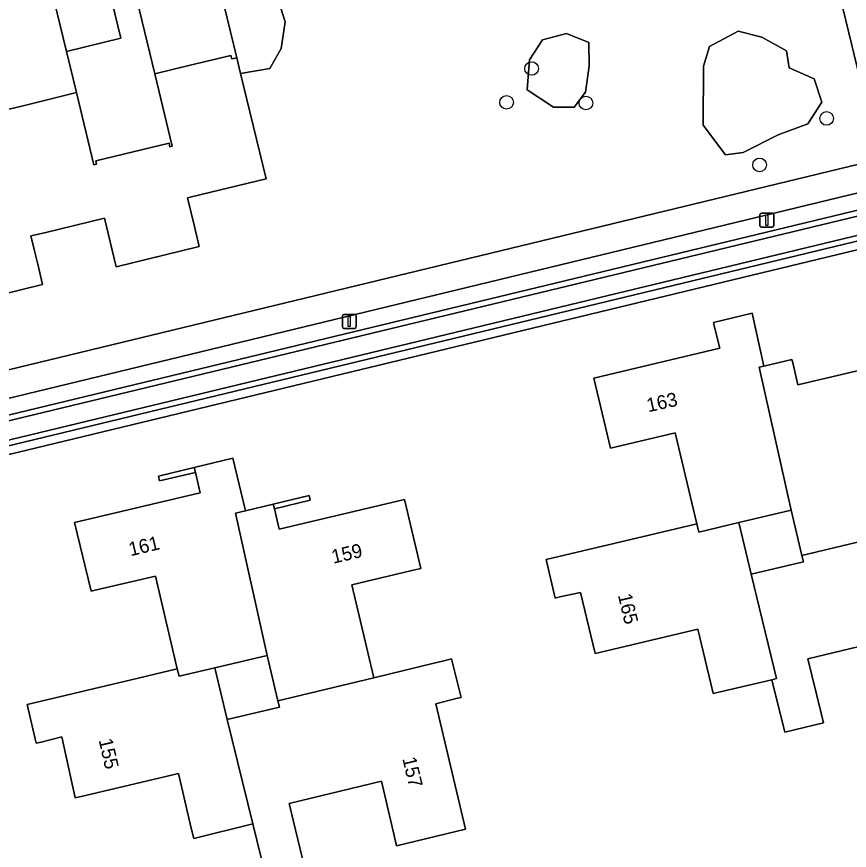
# Model space of a CAD drawing. Extents: x 156661 to 157576, y 383570 to 384425.
# Drawn here: x 156899.8 to 156959.7, y 383986.9 to 384046.8 of the extents above; entities that cross this region are included whole.
import ezdxf

# ---------------------------------------------------------------- set-up
doc = ezdxf.new("R2010")
doc.units = 0
for name, color, linetype in [('IMGEO_Boom', 7, 'Continuous'), ('IMGEO_Erf', 7, 'Continuous'), ('IMGEO_Groenvoorziening', 7, 'Continuous'), ('IMGEO_Hek', 7, 'Continuous'), ('IMGEO_Lichtmast', 7, 'Continuous'), ('IMGEO_Muur', 7, 'Continuous'), ('IMGEO_Oever', 7, 'Continuous'), ('IMGEO_Pand', 7, 'Continuous'), ('IMGEO_Pand_nummerreeks', 7, 'Continuous'), ('IMGEO_Voetpad_open', 7, 'Continuous'), ('IMGEO_Waterloop', 7, 'Continuous')]:
    doc.layers.add(name, color=color, linetype=linetype)

msp = doc.modelspace()

# ---------------------------------------------------------------- linework, layer by layer
at = {"layer": 'IMGEO_Boom'}
for centre in [(156936.859, 384043.095), (156935.058, 384040.661), (156940.769, 384040.611), (156958.083, 384039.502), (156953.261, 384036.162)]:
    msp.add_circle(centre, 0.489, dxfattribs=at)
at = {"layer": 'IMGEO_Erf'}
for points in [[(156905.985, 384050.712), (156902.082, 384049.769), (156903.4, 384044.321), (156907.306, 384045.271)], [(156956.414, 384007.6), (156956.304, 384008.064), (156955.534, 384011.329), (156951.768, 384010.44), (156952.648, 384006.711)], [(156918.715, 383997.152), (156918.605, 383997.617), (156917.835, 384000.881), (156914.069, 383999.992), (156914.949, 383996.263)]]:
    msp.add_lwpolyline(points, close=True, dxfattribs=at)
for points in [[(156895.702, 384026.104), (156901.684, 384027.555), (156901.33, 384029.013), (156901.096, 384029.983), (156900.84, 384031.048), (156901.828, 384031.282), (156906.132, 384032.322), (156906.969, 384028.837), (156912.958, 384030.282), (156912.602, 384031.739), (156912.375, 384032.716), (156912.116, 384033.784), (156913.096, 384034.024), (156917.757, 384035.153), (156915.921, 384042.738), (156915.646, 384043.875), (156915.292, 384043.78), (156915.222, 384044.038), (156912.207, 384043.307), (156909.946, 384042.758), (156909.757, 384042.712), (156911.014, 384037.513), (156910.848, 384037.468), (156910.782, 384037.717), (156905.504, 384036.445), (156905.565, 384036.209), (156905.374, 384036.16), (156904.116, 384041.361), (156903.941, 384041.318), (156900.386, 384040.443), (156898.672, 384040.021)], [(156971.911, 384032.865), (156863.465, 384006.689), (156882.007, 383929.988), (156953.099, 383937.896), (156953.011, 383938.269), (156952.494, 383938.147), (156951.881, 383940.49), (156952.407, 383940.603), (156956.295, 383941.53), (156956.425, 383941.002), (156956.745, 383941.083), (156956.615, 383941.611), (156956.564, 383941.597), (156954.882, 383948.869), (156959.573, 383949.776), (156961.258, 383942.72)], [(156963.434, 384002.24), (156956.738, 384000.639), (156957.699, 383996.722), (156957.859, 383996.021), (156955.07, 383995.352), (156954.146, 383999.13), (156949.927, 383998.137), (156949.75, 383998.866), (156948.808, 384002.759), (156942.162, 384001.182), (156941.431, 384001.012), (156940.377, 384005.409), (156938.899, 384005.083), (156938.557, 384005.007), (156937.901, 384007.773), (156944.089, 384009.242), (156944.818, 384009.415), (156948.744, 384010.349), (156947.186, 384016.898), (156943.26, 384015.964), (156942.531, 384015.79), (156941.341, 384020.832), (156950.39, 384022.967), (156950.028, 384024.49), (156949.947, 384024.83), (156952.723, 384025.492), (156953.573, 384021.686), (156955.58, 384022.162), (156955.666, 384021.823), (156956.02, 384020.334), (156965.068, 384022.482)], [(156917.746, 383984.953), (156916.819, 383988.763), (156912.552, 383987.711), (156912.38, 383988.441), (156911.451, 383992.383), (156904.758, 383990.806), (156904.018, 383990.637), (156903.061, 383995.018), (156901.571, 383994.642), (156901.232, 383994.556), (156900.567, 383997.336), (156906.742, 383998.805), (156907.451, 383998.973), (156911.371, 383999.903), (156909.797, 384006.588), (156905.869, 384005.663), (156905.169, 384005.492), (156903.98, 384010.431), (156913.007, 384012.58), (156912.673, 384014.043), (156910.092, 384013.43), (156910.01, 384013.767), (156912.592, 384014.397), (156915.362, 384015.063), (156916.275, 384011.271), (156918.277, 384011.753), (156920.854, 384012.373), (156920.936, 384012.033), (156918.359, 384011.413), (156918.71, 384009.954), (156927.715, 384012.082), (156928.886, 384007.132), (156928.156, 384006.96), (156923.932, 384005.961), (156925.516, 383999.261), (156929.728, 384000.289), (156930.457, 384000.467), (156931.108, 384000.625), (156931.783, 383997.86), (156931.443, 383997.774), (156929.974, 383997.404), (156932.112, 383988.386), (156927.143, 383987.191), (156926.975, 383987.922), (156926.075, 383991.826), (156919.43, 383990.235), (156920.361, 383986.346)]]:
    msp.add_lwpolyline(points, dxfattribs=at)
at = {"layer": 'IMGEO_Groenvoorziening'}
for points in [[(156840.447, 384072.511), (156854.988, 384010.73), (156961.888, 384036.567), (156957.651, 384054.07)], [(156918.286, 384049.149), (156919.13, 384046.461), (156918.85, 384044.543), (156918.035, 384043.088), (156915.921, 384042.738), (156917.757, 384035.153), (156913.096, 384034.024), (156912.116, 384033.784), (156912.375, 384032.716), (156912.602, 384031.739), (156912.958, 384030.282), (156906.969, 384028.837), (156906.132, 384032.322), (156901.828, 384031.282), (156900.84, 384031.048), (156901.096, 384029.983), (156901.33, 384029.013), (156901.684, 384027.555), (156895.702, 384026.104)], [(156971.825, 384035.574), (156971.462, 384036.848), (156855.447, 384008.779), (156857.538, 383999.895), (156875.116, 383923.557), (156954.665, 383931.279), (156953.099, 383937.896)], [(156861.913, 384009.165), (156971.048, 384035.487)], [(156965.9, 383938.498), (157002.117, 383942.318), (156972.167, 384033.813), (156964.844, 384031.779), (156863.418, 384007.321)], [(156953.099, 383937.896), (156882.007, 383929.988), (156863.465, 384006.689), (156971.911, 384032.865), (156984.848, 383993.384), (157001.305, 383943.16), (156963.71, 383939.037), (156964.423, 383936.119), (156965.671, 383936.392)]]:
    msp.add_lwpolyline(points, dxfattribs=at)
for points in [[(156912.923, 384055.115), (156915.646, 384043.875), (156915.921, 384042.738), (156918.035, 384043.088), (156918.85, 384044.543), (156919.13, 384046.461), (156918.286, 384049.149), (156919.243, 384050.149), (156920.639, 384051.978), (156919.981, 384054.073), (156916.475, 384057.141), (156915.018, 384057.055)], [(156953.43, 384045.361), (156955.194, 384044.378), (156955.381, 384043.138), (156957.198, 384042.349), (156957.735, 384040.673), (156956.739, 384039.127), (156954.606, 384038.321), (156952.075, 384037.058), (156950.812, 384036.892), (156949.194, 384039.026), (156949.22, 384043.269), (156949.656, 384044.668), (156951.715, 384045.785)], [(156953.43, 384045.361), (156951.715, 384045.785), (156949.656, 384044.668), (156949.22, 384043.269), (156949.194, 384039.026), (156950.812, 384036.892), (156952.075, 384037.058), (156954.606, 384038.321), (156956.739, 384039.127), (156957.735, 384040.673), (156957.198, 384042.349), (156955.381, 384043.138), (156955.194, 384044.378)], [(156940.984, 384044.968), (156939.381, 384045.609), (156937.643, 384045.166), (156936.719, 384043.715), (156936.53, 384041.566), (156938.429, 384040.322), (156939.929, 384040.311), (156940.743, 384041.394), (156941.01, 384043.268)], [(156940.984, 384044.968), (156941.01, 384043.268), (156940.743, 384041.394), (156939.929, 384040.311), (156938.429, 384040.322), (156936.53, 384041.566), (156936.719, 384043.715), (156937.643, 384045.166), (156939.381, 384045.609)]]:
    msp.add_lwpolyline(points, close=True, dxfattribs=at)
at = {"layer": 'IMGEO_Hek'}
msp.add_lwpolyline([(156953.099, 383937.896), (156882.007, 383929.988), (156863.465, 384006.689), (156971.911, 384032.865), (156984.848, 383993.384), (157001.305, 383943.16)], dxfattribs=at)
at = {"layer": 'IMGEO_Lichtmast'}
for p, q in [((156953.289, 384031.784), (156953.289, 384032.584)), ((156953.289, 384032.584), (156953.289, 384031.784)), ((156953.389, 384032.684), (156954.179, 384032.684)), ((156954.179, 384032.684), (156953.389, 384032.684)), ((156954.279, 384032.584), (156954.279, 384031.784)), ((156954.279, 384031.784), (156954.279, 384032.584)), ((156954.179, 384031.684), (156953.389, 384031.684)), ((156953.389, 384031.684), (156954.179, 384031.684)), ((156923.249, 384024.502), (156923.249, 384025.302)), ((156923.249, 384025.302), (156923.249, 384024.502)), ((156923.349, 384025.402), (156924.139, 384025.402)), ((156924.139, 384025.402), (156923.349, 384025.402)), ((156924.239, 384025.302), (156924.239, 384024.502)), ((156924.239, 384024.502), (156924.239, 384025.302)), ((156924.139, 384024.402), (156923.349, 384024.402)), ((156923.349, 384024.402), (156924.139, 384024.402))]:
    msp.add_line(p, q, dxfattribs=at)
for points in [[(156953.709, 384032.559), (156953.859, 384032.559), (156953.859, 384031.809), (156953.709, 384031.809), (156953.709, 384032.559)], [(156923.669, 384025.277), (156923.819, 384025.277), (156923.819, 384024.527), (156923.669, 384024.527), (156923.669, 384025.277)]]:
    msp.add_lwpolyline(points, dxfattribs=at)
for centre, start, end in [((156953.389, 384032.584), 90, 180), ((156953.389, 384032.584), 90, 180), ((156954.179, 384032.584), 0, 90), ((156954.179, 384032.584), 360, 90), ((156953.389, 384031.784), 180, 270), ((156953.389, 384031.784), 180, 270), ((156954.179, 384031.784), 270, 0), ((156954.179, 384031.784), 270, 0), ((156923.349, 384025.302), 90, 180), ((156923.349, 384025.302), 90, 180), ((156924.139, 384025.302), 0, 90), ((156924.139, 384025.302), 360, 90), ((156923.349, 384024.502), 180, 270), ((156923.349, 384024.502), 180, 270), ((156924.139, 384024.502), 270, 0), ((156924.139, 384024.502), 270, 0)]:
    msp.add_arc(centre, 0.1, start, end, dxfattribs=at)
at = {"layer": 'IMGEO_Muur'}
for points in [[(156910.01, 384013.767), (156910.092, 384013.43), (156912.673, 384014.043), (156912.592, 384014.397)], [(156920.936, 384012.033), (156920.854, 384012.373), (156918.277, 384011.753), (156918.359, 384011.413)]]:
    msp.add_lwpolyline(points, close=True, dxfattribs=at)
at = {"layer": 'IMGEO_Oever'}
for points in [[(156971.048, 384035.487), (156861.913, 384009.165)], [(156862.02, 384008.774), (156971.146, 384035.093)], [(156965.949, 383938.095), (157002.659, 383941.967), (156972.432, 384034.308), (156964.742, 384032.172), (156863.303, 384007.711)], [(156863.418, 384007.321), (156964.844, 384031.779), (156972.167, 384033.813), (157002.117, 383942.318), (156965.9, 383938.498)]]:
    msp.add_lwpolyline(points, dxfattribs=at)
at = {"layer": 'IMGEO_Pand'}
for points in [[(156912.923, 384055.115), (156911.358, 384061.574), (156911.037, 384061.496), (156905.536, 384060.164), (156909.757, 384042.712), (156909.946, 384042.758), (156912.207, 384043.307), (156915.222, 384044.038), (156915.292, 384043.78), (156915.646, 384043.875)], [(156905.536, 384060.164), (156899.898, 384058.798), (156902.082, 384049.769), (156905.985, 384050.712), (156907.306, 384045.271), (156903.4, 384044.321), (156904.116, 384041.361), (156905.374, 384036.16), (156905.565, 384036.209), (156905.504, 384036.445), (156910.782, 384037.717), (156910.848, 384037.468), (156911.014, 384037.513), (156909.757, 384042.712)], [(156902.082, 384049.769), (156899.898, 384058.798), (156894.26, 384057.432), (156898.483, 384039.975), (156898.672, 384040.021), (156900.386, 384040.443), (156903.941, 384041.318), (156904.116, 384041.361), (156903.4, 384044.321)], [(156948.744, 384010.349), (156948.885, 384009.754), (156951.768, 384010.44), (156955.534, 384011.329), (156953.24, 384021.607), (156953.573, 384021.686), (156952.723, 384025.492), (156949.947, 384024.83), (156950.028, 384024.49), (156950.39, 384022.967), (156941.341, 384020.832), (156942.531, 384015.79), (156943.26, 384015.964), (156947.186, 384016.898)], [(156955.534, 384011.329), (156956.304, 384008.064), (156963.215, 384009.708), (156961.597, 384016.497), (156965.498, 384017.423), (156966.228, 384017.596), (156965.068, 384022.482), (156956.02, 384020.334), (156955.666, 384021.823), (156955.58, 384022.162), (156953.573, 384021.686), (156953.24, 384021.607)], [(156916.275, 384011.271), (156915.362, 384015.063), (156912.592, 384014.397), (156912.673, 384014.043), (156913.007, 384012.58), (156903.98, 384010.431), (156905.169, 384005.492), (156905.869, 384005.663), (156909.797, 384006.588), (156911.371, 383999.903), (156911.496, 383999.38), (156914.069, 383999.992), (156917.835, 384000.881), (156915.554, 384011.101)], [(156918.605, 383997.617), (156925.516, 383999.261), (156923.932, 384005.961), (156928.156, 384006.96), (156928.886, 384007.132), (156927.715, 384012.082), (156918.71, 384009.954), (156918.359, 384011.413), (156918.277, 384011.753), (156916.275, 384011.271), (156915.554, 384011.101), (156917.835, 384000.881)], [(156952.648, 384006.711), (156954.483, 383999.209), (156954.146, 383999.13), (156955.07, 383995.352), (156957.859, 383996.021), (156957.699, 383996.722), (156956.738, 384000.639), (156963.434, 384002.24), (156964.362, 383998.324), (156964.543, 383997.613), (156969.467, 383998.785), (156967.292, 384007.843), (156968.77, 384008.236), (156969.116, 384008.328), (156968.383, 384011.082), (156967.81, 384010.93), (156967.085, 384010.737), (156963.215, 384009.708), (156956.304, 384008.064), (156956.414, 384007.6)], [(156948.744, 384010.349), (156944.818, 384009.415), (156944.089, 384009.242), (156937.901, 384007.773), (156938.557, 384005.007), (156938.899, 384005.083), (156940.377, 384005.409), (156941.431, 384001.012), (156942.162, 384001.182), (156948.808, 384002.759), (156949.75, 383998.866), (156949.927, 383998.137), (156954.146, 383999.13), (156954.483, 383999.209), (156952.648, 384006.711), (156951.768, 384010.44), (156948.885, 384009.754)], [(156918.605, 383997.617), (156918.715, 383997.152), (156914.949, 383996.263), (156916.819, 383988.763), (156917.746, 383984.953), (156920.536, 383985.617), (156920.361, 383986.346), (156919.43, 383990.235), (156926.075, 383991.826), (156926.975, 383987.922), (156927.143, 383987.191), (156932.112, 383988.386), (156929.974, 383997.404), (156931.443, 383997.774), (156931.783, 383997.86), (156931.108, 384000.625), (156930.457, 384000.467), (156929.728, 384000.289), (156925.516, 383999.261)], [(156916.819, 383988.763), (156914.949, 383996.263), (156914.069, 383999.992), (156911.496, 383999.38), (156911.371, 383999.903), (156907.451, 383998.973), (156906.742, 383998.805), (156900.567, 383997.336), (156901.232, 383994.556), (156901.571, 383994.642), (156903.061, 383995.018), (156904.018, 383990.637), (156904.758, 383990.806), (156911.451, 383992.383), (156912.38, 383988.441), (156912.552, 383987.711)]]:
    msp.add_lwpolyline(points, close=True, dxfattribs=at)
at = {"layer": 'IMGEO_Voetpad_open'}
for points in [[(156971.462, 384036.848), (156975.281, 384037.772), (157003.279, 384057.226), (157004.709, 384058.354), (157005.166, 384058.77), (157009.29, 384061.994), (157008.067, 384063.603), (157001.997, 384058.871), (157002.023, 384058.839), (156974.392, 384039.589), (156963.266, 384036.9), (156961.888, 384036.567), (156854.988, 384010.73), (156854.502, 384010.612), (156854.016, 384010.495), (156851.701, 384009.935), (156849.171, 384009.324), (156849.631, 384007.372), (156851.846, 384007.908), (156854.475, 384008.544), (156854.961, 384008.661), (156855.447, 384008.779)], [(156958.99, 384054.392), (156957.651, 384054.07), (156961.888, 384036.567), (156963.266, 384036.9), (156960.817, 384046.955), (156959.212, 384053.553)]]:
    msp.add_lwpolyline(points, close=True, dxfattribs=at)
at = {"layer": 'IMGEO_Waterloop'}
for points in [[(156971.146, 384035.093), (156862.02, 384008.774)], [(156863.303, 384007.711), (156964.742, 384032.172), (156972.432, 384034.308), (157002.659, 383941.967), (156965.949, 383938.095)]]:
    msp.add_lwpolyline(points, dxfattribs=at)

# ---------------------------------------------------------------- texts
at = {"layer": 'IMGEO_Pand_nummerreeks'}
for s, rotation, p in [('163', 12.58, (156945.254, 384018.364)), ('161', 13.46709, (156908.007, 384008.006)), ('159', 13.19535, (156922.594, 384007.469)), ('165', 283.38769, (156943.063, 384005.211)), ('155', 282.95674, (156905.709, 383994.796)), ('157', 283.44841, (156927.555, 383993.46))]:
    msp.add_text(s, height=1, rotation=rotation, dxfattribs=at).set_placement(p)

doc.saveas('drawing.dxf')
